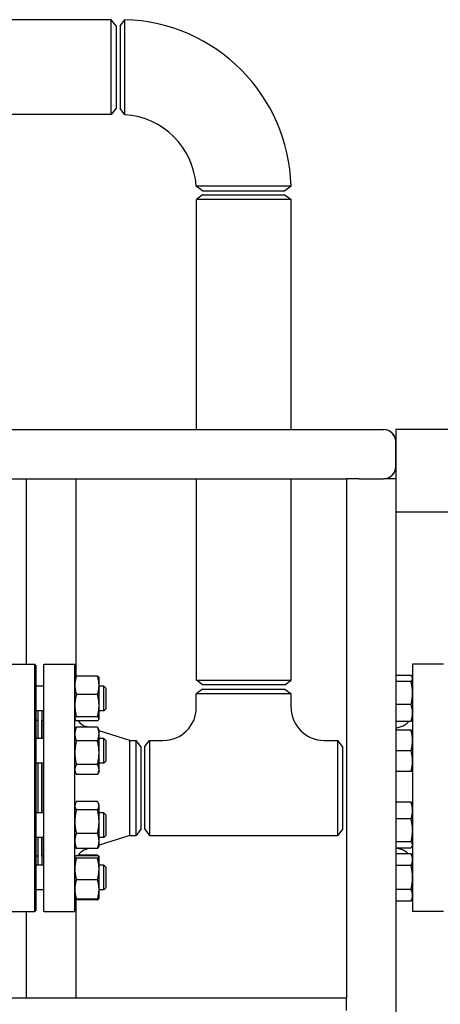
# Model space of a CAD drawing. Header units: inches. Extents: x 18 to 846, y -44 to 561.
# Tile 476 of 637: x 508 to 520, y 277 to 307. Entities that reach past the tile are written whole.
import ezdxf

# ---------------------------------------------------------------- set-up
doc = ezdxf.new("R2010")
doc.units = ezdxf.units.IN
doc.header["$LTSCALE"] = 24
doc.header["$MEASUREMENT"] = 0
doc.layers.add('Visible (ANSI)', color=7, linetype='Continuous', lineweight=30)

msp = doc.modelspace()

# ---------------------------------------------------------------- linework, layer by layer
at = {"layer": 'Visible (ANSI)'}
for p, q in [((510.41456, 306.884), (473.5773, 306.884)), ((510.41456, 304.009), (510.41456, 306.884)), ((510.55843, 306.6965), (510.41456, 306.884)), ((510.68343, 306.699), (510.8258, 306.88455)), ((510.55843, 306.6965), (510.55843, 304.1965)), ((510.68343, 306.6989), (510.68343, 304.194)), ((510.55843, 304.1965), (510.41456, 304.009)), ((510.82575, 304.00211), (510.68343, 304.194)), ((510.41456, 304.009), (473.5773, 304.009)), ((513.18093, 301.6965), (512.98904, 301.83882)), ((513.18093, 301.6965), (515.68583, 301.6965)), ((515.87148, 301.83888), (515.68593, 301.6965)), ((513.18343, 301.5715), (512.99593, 301.42763)), ((515.87093, 301.42763), (512.99593, 301.42763)), ((512.99593, 294.4565), (512.99593, 301.42763)), ((513.18343, 301.5715), (515.68343, 301.5715)), ((515.68343, 301.5715), (515.87093, 301.42763)), ((515.87093, 294.4565), (515.87093, 301.42763)), ((444.10543, 294.4565), (518.67136, 294.4565)), ((518.67136, 294.4565), (518.67843, 294.4565)), ((519.05343, 294.4565), (519.05343, 294.0815)), ((528.05343, 294.4565), (519.05343, 294.4565)), ((519.04636, 294.0815), (519.04636, 293.3315)), ((519.05343, 293.3315), (519.05343, 294.0815)), ((519.05343, 293.3315), (519.05343, 292.9565)), ((489.42843, 292.9565), (517.55343, 292.9565)), ((507.83468, 292.9565), (507.83468, 287.3315)), ((509.33468, 292.9565), (509.33468, 286.95921)), ((512.99593, 286.85038), (512.99593, 292.9565)), ((515.87093, 286.85038), (515.87093, 292.9565)), ((517.55343, 292.9565), (517.55343, 277.2065)), ((517.92843, 292.9565), (517.55343, 292.9565)), ((517.92843, 292.9565), (518.67843, 292.9565)), ((519.05343, 292.9565), (518.67843, 292.9565)), ((519.05343, 292.9565), (519.05343, 257.2065)), ((519.05343, 291.9565), (528.05343, 291.9565)), ((507.18343, 287.3315), (508.08968, 287.3315)), ((508.08968, 279.8315), (508.08968, 287.3315)), ((508.12093, 287.30025), (508.08968, 287.3315)), ((508.36843, 279.8315), (508.36843, 287.3315)), ((508.36843, 287.3315), (509.30843, 287.3315)), ((509.30843, 279.8315), (509.30843, 287.3315)), ((519.55843, 287.3315), (519.55843, 279.8315)), ((520.49843, 287.3315), (519.55843, 287.3315)), ((508.12093, 287.30025), (508.12093, 279.86275)), ((509.30843, 286.92271), (509.31258, 286.93161)), ((509.99734, 286.97419), (509.35352, 286.97419)), ((510.04243, 286.92271), (510.03828, 286.93161)), ((510.04243, 286.6962), (510.04243, 286.92271)), ((512.99593, 286.85038), (515.87093, 286.85038)), ((513.18343, 286.7065), (512.99593, 286.85038)), ((515.68343, 286.7065), (515.87093, 286.85038)), ((519.51334, 286.9948), (519.05343, 286.9948)), ((519.51334, 286.80802), (519.05343, 286.80802)), ((519.55843, 286.92271), (519.54815, 286.94476)), ((508.36843, 286.67271), (508.12093, 286.67271)), ((509.99734, 286.41822), (509.35352, 286.41822)), ((510.04243, 286.07998), (510.04243, 286.6962)), ((510.18343, 286.67271), (510.04243, 286.67271)), ((510.18343, 285.92271), (510.18343, 286.67271)), ((510.24593, 286.61021), (510.18343, 286.67271)), ((510.24593, 286.61021), (510.24593, 285.98521)), ((513.18093, 286.5815), (512.99343, 286.43763)), ((515.87343, 286.43763), (512.99343, 286.43763)), ((512.99343, 286.0215), (512.99343, 286.43763)), ((513.18093, 286.5815), (515.68593, 286.5815)), ((515.68343, 286.7065), (513.18343, 286.7065)), ((515.68593, 286.5815), (515.87343, 286.43763)), ((515.87343, 286.0215), (515.87343, 286.43763)), ((508.36843, 285.92271), (508.12093, 285.92271)), ((508.18343, 285.92271), (508.18343, 285.08159)), ((508.30343, 285.92271), (508.30343, 285.08159)), ((510.04243, 285.68148), (510.04243, 286.07998)), ((510.18343, 285.92271), (510.04243, 285.92271)), ((510.24593, 285.98521), (510.18343, 285.92271)), ((519.51334, 286.11092), (519.05343, 286.11092)), ((508.12093, 285.6415), (508.18343, 285.6415)), ((508.30843, 285.5215), (508.30343, 285.5215)), ((508.30843, 285.08159), (508.30843, 285.6415)), ((508.30843, 285.6415), (508.36843, 285.6415)), ((509.30843, 285.67271), (509.31258, 285.66381)), ((509.99734, 285.74174), (509.35352, 285.74174)), ((509.99734, 285.62123), (509.35352, 285.62123)), ((510.04243, 285.67271), (510.03828, 285.66381)), ((510.04243, 285.67271), (510.04243, 285.68148)), ((519.51334, 285.60061), (519.05343, 285.60061)), ((519.55843, 285.67271), (519.54815, 285.65066)), ((509.30843, 285.33159), (509.33755, 285.39405)), ((509.99734, 285.42509), (509.35352, 285.42509)), ((509.70754, 285.42509), (509.65745, 285.44095)), ((510.04243, 285.33159), (510.0133, 285.39405)), ((510.04243, 285.21613), (510.04243, 285.33159)), ((510.98176, 285.0215), (510.04243, 285.31902)), ((510.04243, 284.64791), (510.04243, 285.21613)), ((519.05343, 285.39155), (519.2094, 285.44095)), ((519.51334, 285.33159), (519.05343, 285.33159)), ((508.36843, 285.08159), (508.12093, 285.08159)), ((509.99734, 285.00716), (509.35352, 285.00716)), ((510.18343, 285.08159), (510.04243, 285.08159)), ((510.18343, 284.33159), (510.18343, 285.08159)), ((510.24593, 285.01909), (510.18343, 285.08159)), ((510.24593, 285.01909), (510.24593, 284.39409)), ((510.98176, 282.1415), (510.98176, 285.0215)), ((510.98176, 285.0215), (511.16456, 285.0215)), ((511.16456, 282.1415), (511.16456, 285.0215)), ((511.30843, 284.834), (511.16456, 285.0215)), ((511.43343, 284.834), (511.5773, 285.0215)), ((511.5773, 285.0215), (511.5773, 282.1415)), ((511.5773, 285.0215), (511.99343, 285.0215)), ((516.87343, 285.0215), (517.28956, 285.0215)), ((517.28956, 282.1415), (517.28956, 285.0215)), ((517.43343, 284.834), (517.28956, 285.0215)), ((510.04243, 284.13838), (510.04243, 284.64791)), ((511.30843, 284.834), (511.30843, 282.329)), ((511.43343, 282.329), (511.43343, 284.834)), ((517.43343, 284.834), (517.43343, 282.329)), ((519.51334, 284.70659), (519.05343, 284.70659)), ((508.36843, 284.33159), (508.12093, 284.33159)), ((508.18343, 284.33159), (508.18343, 282.83141)), ((508.30343, 284.33159), (508.30343, 282.83141)), ((508.30843, 282.83141), (508.30843, 284.33159)), ((510.18343, 284.33159), (510.04243, 284.33159)), ((510.24593, 284.39409), (510.18343, 284.33159)), ((509.30843, 284.08159), (509.33755, 284.01913)), ((509.99734, 284.28866), (509.35352, 284.28866)), ((510.04243, 284.08159), (510.0133, 284.01913)), ((510.04243, 284.08159), (510.04243, 284.13838)), ((519.51334, 284.08159), (519.05343, 284.08159)), ((509.99734, 283.98809), (509.35352, 283.98809)), ((509.99734, 283.16797), (509.35352, 283.16797)), ((519.51334, 283.15351), (519.05343, 283.15351)), ((508.36843, 282.83141), (508.12093, 282.83141)), ((509.30843, 283.08141), (509.32791, 283.12318)), ((509.99734, 282.91655), (509.35352, 282.91655)), ((510.04243, 283.08141), (510.02295, 283.12318)), ((510.04243, 283.04226), (510.04243, 283.08141)), ((510.04243, 282.56078), (510.04243, 283.04226)), ((510.18343, 282.83141), (510.04243, 282.83141)), ((510.18343, 282.08141), (510.18343, 282.83141)), ((510.24593, 282.76891), (510.18343, 282.83141)), ((519.55843, 283.08141), (519.54815, 283.10346)), ((510.04243, 281.97493), (510.04243, 282.56078)), ((510.24593, 282.76891), (510.24593, 282.14391)), ((519.51334, 282.6432), (519.05343, 282.6432)), ((511.30843, 282.329), (511.16456, 282.1415)), ((511.43343, 282.329), (511.5773, 282.1415)), ((517.43343, 282.329), (517.28956, 282.1415)), ((508.36843, 282.08141), (508.12093, 282.08141)), ((508.18343, 282.08141), (508.18343, 281.2403)), ((508.30343, 282.08141), (508.30343, 281.2403)), ((508.30843, 281.5215), (508.30843, 282.08141)), ((509.99734, 282.205), (509.35352, 282.205)), ((510.98176, 282.1415), (510.04243, 281.84398)), ((510.18343, 282.08141), (510.04243, 282.08141)), ((510.04243, 281.83141), (510.04243, 281.97493)), ((510.24593, 282.14391), (510.18343, 282.08141)), ((510.98176, 282.1415), (511.16456, 282.1415)), ((511.5773, 282.1415), (517.28956, 282.1415)), ((519.51334, 281.9461), (519.05343, 281.9461)), ((508.30843, 281.6415), (508.30343, 281.6415)), ((509.30843, 281.83141), (509.32791, 281.78964)), ((509.99734, 281.74486), (509.35352, 281.74486)), ((509.72946, 281.74486), (509.65745, 281.72205)), ((510.04243, 281.83141), (510.02295, 281.78964)), ((519.51334, 281.75932), (519.05343, 281.75932)), ((519.09175, 281.75932), (519.2094, 281.72205)), ((519.55843, 281.83141), (519.54815, 281.80937)), ((508.12093, 281.5215), (508.18343, 281.5215)), ((508.30843, 281.5215), (508.36843, 281.5215)), ((509.30843, 281.4903), (509.30972, 281.49307)), ((509.99734, 281.52142), (509.35352, 281.52142)), ((509.99734, 281.45366), (509.35352, 281.45366)), ((509.99734, 281.54178), (509.40575, 281.54178)), ((510.04114, 281.49307), (510.03828, 281.4992)), ((510.04243, 281.4903), (510.04114, 281.49307)), ((510.04243, 281.48754), (510.04243, 281.4903)), ((510.04243, 281.1256), (510.04243, 281.48754)), ((519.51334, 281.58698), (519.05343, 281.58698)), ((519.55843, 281.4903), (519.51334, 281.58698)), ((508.36843, 281.2403), (508.12093, 281.2403)), ((510.18343, 281.2403), (510.04243, 281.2403)), ((510.04243, 280.50336), (510.04243, 281.1256)), ((510.18343, 280.4903), (510.18343, 281.2403)), ((510.24593, 281.1778), (510.18343, 281.2403)), ((510.24593, 281.1778), (510.24593, 280.5528)), ((519.51334, 281.22614), (519.05343, 281.22614)), ((509.99734, 280.79754), (509.35352, 280.79754)), ((508.36843, 280.4903), (508.12093, 280.4903)), ((510.04243, 280.2403), (510.04243, 280.50336)), ((510.18343, 280.4903), (510.04243, 280.4903)), ((510.24593, 280.5528), (510.18343, 280.4903)), ((519.51334, 280.50445), (519.05343, 280.50445)), ((509.30843, 280.2403), (509.30972, 280.23752)), ((509.30972, 280.23752), (509.31258, 280.2314)), ((509.33468, 280.20379), (509.33468, 277.2065)), ((509.99734, 280.20918), (509.35352, 280.20918)), ((509.99734, 280.18882), (509.35352, 280.18882)), ((510.04114, 280.23752), (510.03828, 280.2314)), ((510.04243, 280.2403), (510.04114, 280.23752)), ((519.51334, 280.14361), (519.05343, 280.14361)), ((519.55843, 280.2403), (519.51334, 280.14361)), ((508.12093, 279.86275), (508.08968, 279.8315)), ((507.18343, 279.8315), (508.08968, 279.8315)), ((507.83468, 279.8315), (507.83468, 277.2065)), ((508.36843, 279.8315), (509.30843, 279.8315)), ((520.49843, 279.8315), (519.55843, 279.8315)), ((517.55343, 277.2065), (489.42843, 277.2065)), ((517.55343, 276.8315), (517.55343, 277.2065))]:
    msp.add_line(p, q, dxfattribs=at)
for centre, radius, start, end in [((510.68343, 301.6965), 5.19, 1.571968, 88.428032), ((510.68343, 301.6965), 2.31, 3.532272, 86.467728), ((518.67136, 294.0815), 0.375, 0, 90), ((518.67843, 294.0815), 0.375, 0, 90), ((518.67136, 293.3315), 0.375, 270, 0), ((518.67843, 293.3315), 0.375, 270, 0), ((511.99343, 286.0215), 1, 270, 0), ((516.87343, 286.0215), 1, 180, 270), ((509.80843, 285.91762), 0.5, 216.354251, 252.425284), ((519.05843, 285.91762), 0.5, 287.574716, 320.653371), ((509.80843, 281.24539), 0.5, 107.574716, 146.49188), ((519.05843, 281.24539), 0.5, 43.093605, 72.425284)]:
    msp.add_arc(centre, radius, start, end, dxfattribs=at)
for points, knots in [([(510.82575, 304.00211), (510.82575, 304.00211), (510.82575, 304.02384), (510.82577, 304.12316), (510.82578, 304.2174), (510.8258, 304.46422), (510.8258, 304.61608), (510.82581, 304.96896), (510.82582, 305.17293), (510.82582, 305.58363), (510.82582, 305.79012), (510.82581, 306.17749), (510.82581, 306.35684), (510.82581, 306.64508), (510.82581, 306.75403), (510.8258, 306.86194), (510.8258, 306.88435), (510.8258, 306.88443)], [-3.14159265, -3.14159265, -3.14159265, -3.14159265, -2.84306953, -2.84306953, -2.44315297, -2.44315297, -2.04730492, -2.04730492, -1.61773044, -1.61773044, -1.1908901, -1.1908901, -0.74775686, -0.74775686, -0.30609723, -0.30609723, 0, 0, 0, 0]), ([(515.87136, 301.83888), (515.87127, 301.83888), (515.84887, 301.83888), (515.74096, 301.83888), (515.63201, 301.83888), (515.34376, 301.83888), (515.16442, 301.83889), (514.77705, 301.83889), (514.57056, 301.83889), (514.15986, 301.83889), (513.95589, 301.83889), (513.60301, 301.83888), (513.45115, 301.83887), (513.20432, 301.83885), (513.11009, 301.83884), (513.01077, 301.83883), (512.98904, 301.83882), (512.98904, 301.83882)], [0, 0, 0, 0, 0.30609723, 0.30609723, 0.74775686, 0.74775686, 1.1908901, 1.1908901, 1.61773044, 1.61773044, 2.04730492, 2.04730492, 2.44315297, 2.44315297, 2.84306953, 2.84306953, 3.14159265, 3.14159265, 3.14159265, 3.14159265])]:
    msp.add_open_spline(points, degree=3, knots=knots, dxfattribs=at)
for points, weights in [([(509.35352, 286.97419), (509.30843, 286.82522), (509.30843, 286.6962)], [1, 1.0379548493, 1]), ([(509.31258, 286.93161), (509.32186, 286.95152), (509.35352, 286.97419)], [1.01611555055, 1.02634702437, 1]), ([(509.99734, 286.97419), (510.02899, 286.95152), (510.03828, 286.93161)], [1, 1.02634702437, 1.01611555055]), ([(510.04243, 286.6962), (510.04243, 286.82522), (509.99734, 286.97419)], [1, 1.0379548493, 1]), ([(519.55843, 286.90141), (519.55843, 286.94476), (519.51334, 286.9948)], [1, 1.0379548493, 1]), ([(519.51334, 286.80802), (519.55843, 286.85807), (519.55843, 286.90141)], [1, 1.0379548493, 1]), ([(519.55843, 286.45947), (519.55843, 286.62123), (519.51334, 286.80802)], [1, 1.0379548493, 1]), ([(509.30843, 286.6962), (509.30843, 286.56719), (509.35352, 286.41822)], [1, 1.0379548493, 1]), ([(509.35352, 286.41822), (509.30843, 286.23696), (509.30843, 286.07998)], [1, 1.0379548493, 1]), ([(509.99734, 286.41822), (510.04243, 286.56719), (510.04243, 286.6962)], [1, 1.0379548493, 1]), ([(510.04243, 286.07998), (510.04243, 286.23696), (509.99734, 286.41822)], [1, 1.0379548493, 1]), ([(519.51334, 286.11092), (519.55843, 286.29771), (519.55843, 286.45947)], [1, 1.0379548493, 1]), ([(509.30843, 286.07998), (509.30843, 285.923), (509.35352, 285.74174)], [1, 1.0379548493, 1]), ([(509.99734, 285.74174), (510.04243, 285.923), (510.04243, 286.07998)], [1, 1.0379548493, 1]), ([(519.55843, 285.85577), (519.55843, 285.97418), (519.51334, 286.11092)], [1, 1.0379548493, 1]), ([(519.51334, 285.60061), (519.55843, 285.73735), (519.55843, 285.85577)], [1, 1.0379548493, 1]), ([(509.35352, 285.74174), (509.30843, 285.70945), (509.30843, 285.68148)], [1, 1.0379548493, 1]), ([(509.30843, 285.68148), (509.30843, 285.65352), (509.35352, 285.62123)], [1, 1.0379548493, 1]), ([(510.04243, 285.68148), (510.04243, 285.70945), (509.99734, 285.74174)], [1, 1.0379548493, 1]), ([(509.99734, 285.62123), (510.04243, 285.65352), (510.04243, 285.68148)], [1, 1.0379548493, 1]), ([(519.54815, 285.65066), (519.53712, 285.627), (519.51334, 285.60061)], [1.01895290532, 1.01965956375, 1]), ([(509.35352, 285.42509), (509.30843, 285.31311), (509.30843, 285.21613)], [1, 1.0379548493, 1]), ([(509.30843, 285.21613), (509.30843, 285.11914), (509.35352, 285.00716)], [1, 1.0379548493, 1]), ([(509.33755, 285.39405), (509.34462, 285.40919), (509.35352, 285.42509)], [1.01175569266, 1.00727059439, 1]), ([(510.04243, 285.21613), (510.04243, 285.31311), (509.99734, 285.42509)], [1, 1.0379548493, 1]), ([(509.99734, 285.42509), (510.00624, 285.40919), (510.0133, 285.39405)], [1, 1.00727059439, 1.01175569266]), ([(509.99734, 285.00716), (510.04243, 285.11914), (510.04243, 285.21613)], [1, 1.0379548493, 1]), ([(519.55843, 285.01909), (519.55843, 285.16412), (519.51334, 285.33159)], [1, 1.0379548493, 1]), ([(519.51334, 285.33159), (519.55843, 285.33159), (519.55843, 285.33159)], [1, 1.0379548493, 1]), ([(509.35352, 285.00716), (509.30843, 284.81464), (509.30843, 284.64791)], [1, 1.0379548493, 1]), ([(510.04243, 284.64791), (510.04243, 284.81464), (509.99734, 285.00716)], [1, 1.0379548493, 1]), ([(519.51334, 284.70659), (519.55843, 284.87406), (519.55843, 285.01909)], [1, 1.0379548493, 1]), ([(509.30843, 284.64791), (509.30843, 284.48118), (509.35352, 284.28866)], [1, 1.0379548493, 1]), ([(509.99734, 284.28866), (510.04243, 284.48118), (510.04243, 284.64791)], [1, 1.0379548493, 1]), ([(519.55843, 284.39409), (519.55843, 284.53912), (519.51334, 284.70659)], [1, 1.0379548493, 1]), ([(519.51334, 284.08159), (519.55843, 284.24906), (519.55843, 284.39409)], [1, 1.0379548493, 1]), ([(509.35352, 284.28866), (509.30843, 284.20812), (509.30843, 284.13838)], [1, 1.0379548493, 1]), ([(509.30843, 284.13838), (509.30843, 284.06863), (509.35352, 283.98809)], [1, 1.0379548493, 1]), ([(510.04243, 284.13838), (510.04243, 284.20812), (509.99734, 284.28866)], [1, 1.0379548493, 1]), ([(509.99734, 283.98809), (510.04243, 284.06863), (510.04243, 284.13838)], [1, 1.0379548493, 1]), ([(519.55843, 284.08159), (519.55843, 284.08159), (519.51334, 284.08159)], [1, 1.0379548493, 1]), ([(509.35352, 283.16797), (509.30843, 283.1006), (509.30843, 283.04226)], [1, 1.0379548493, 1]), ([(510.04243, 283.04226), (510.04243, 283.1006), (509.99734, 283.16797)], [1, 1.0379548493, 1]), ([(519.55843, 282.89835), (519.55843, 283.01677), (519.51334, 283.15351)], [1, 1.0379548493, 1]), ([(519.51334, 283.15351), (519.53712, 283.12712), (519.54815, 283.10346)], [1, 1.01965956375, 1.01895290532]), ([(509.30843, 283.04226), (509.30843, 282.98392), (509.35352, 282.91655)], [1, 1.0379548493, 1]), ([(509.35352, 282.91655), (509.30843, 282.72589), (509.30843, 282.56078)], [1, 1.0379548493, 1]), ([(509.99734, 282.91655), (510.04243, 282.98392), (510.04243, 283.04226)], [1, 1.0379548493, 1]), ([(510.04243, 282.56078), (510.04243, 282.72589), (509.99734, 282.91655)], [1, 1.0379548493, 1]), ([(519.51334, 282.6432), (519.55843, 282.77994), (519.55843, 282.89835)], [1, 1.0379548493, 1]), ([(509.30843, 282.56078), (509.30843, 282.39566), (509.35352, 282.205)], [1, 1.0379548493, 1]), ([(509.99734, 282.205), (510.04243, 282.39566), (510.04243, 282.56078)], [1, 1.0379548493, 1]), ([(519.55843, 282.29465), (519.55843, 282.45641), (519.51334, 282.6432)], [1, 1.0379548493, 1]), ([(519.51334, 281.9461), (519.55843, 282.13289), (519.55843, 282.29465)], [1, 1.0379548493, 1]), ([(509.35352, 282.205), (509.30843, 282.08171), (509.30843, 281.97493)], [1, 1.0379548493, 1]), ([(509.30843, 281.97493), (509.30843, 281.86815), (509.35352, 281.74486)], [1, 1.0379548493, 1]), ([(510.04243, 281.97493), (510.04243, 282.08171), (509.99734, 282.205)], [1, 1.0379548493, 1]), ([(509.99734, 281.74486), (510.04243, 281.86815), (510.04243, 281.97493)], [1, 1.0379548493, 1]), ([(519.55843, 281.85271), (519.55843, 281.89605), (519.51334, 281.9461)], [1, 1.0379548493, 1]), ([(509.35352, 281.74486), (509.33793, 281.76814), (509.32791, 281.78964)], [1, 1.01279805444, 1.01696531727]), ([(510.02295, 281.78964), (510.01292, 281.76814), (509.99734, 281.74486)], [1.01696531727, 1.01279805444, 1]), ([(519.51334, 281.75932), (519.55843, 281.80937), (519.55843, 281.85271)], [1, 1.0379548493, 1]), ([(509.35352, 281.52142), (509.30843, 281.50326), (509.30843, 281.48754)], [1, 1.0379548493, 1]), ([(509.30843, 281.48754), (509.30843, 281.47181), (509.35352, 281.45366)], [1, 1.0379548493, 1]), ([(509.35352, 281.45366), (509.30843, 281.27785), (509.30843, 281.1256)], [1, 1.0379548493, 1]), ([(510.00414, 281.51859), (510.00089, 281.53006), (509.99734, 281.54178)], [1.00532800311, 1.00288298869, 1]), ([(509.99734, 281.54178), (510.02899, 281.51911), (510.03828, 281.4992)], [1, 1.02634702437, 1.01611555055]), ([(510.04243, 281.48754), (510.04243, 281.50326), (509.99734, 281.52142)], [1, 1.0379548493, 1]), ([(509.99734, 281.45366), (510.04243, 281.47181), (510.04243, 281.48754)], [1, 1.0379548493, 1]), ([(510.04243, 281.1256), (510.04243, 281.27785), (509.99734, 281.45366)], [1, 1.0379548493, 1]), ([(519.55843, 281.40656), (519.55843, 281.4903), (519.51334, 281.58698)], [1, 1.0379548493, 1]), ([(519.51334, 281.22614), (519.55843, 281.32283), (519.55843, 281.40656)], [1, 1.0379548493, 1]), ([(509.30843, 281.1256), (509.30843, 280.97334), (509.35352, 280.79754)], [1, 1.0379548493, 1]), ([(509.99734, 280.79754), (510.04243, 280.97334), (510.04243, 281.1256)], [1, 1.0379548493, 1]), ([(519.55843, 280.8653), (519.55843, 281.03276), (519.51334, 281.22614)], [1, 1.0379548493, 1]), ([(509.35352, 280.79754), (509.30843, 280.63989), (509.30843, 280.50336)], [1, 1.0379548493, 1]), ([(510.04243, 280.50336), (510.04243, 280.63989), (509.99734, 280.79754)], [1, 1.0379548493, 1]), ([(519.51334, 280.50445), (519.55843, 280.69783), (519.55843, 280.8653)], [1, 1.0379548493, 1]), ([(509.30843, 280.50336), (509.30843, 280.36683), (509.35352, 280.20918)], [1, 1.0379548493, 1]), ([(509.99734, 280.20918), (510.04243, 280.36683), (510.04243, 280.50336)], [1, 1.0379548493, 1]), ([(519.55843, 280.32403), (519.55843, 280.40776), (519.51334, 280.50445)], [1, 1.0379548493, 1]), ([(509.35352, 280.20918), (509.31587, 280.22434), (509.30972, 280.23752)], [1, 1.0314924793, 1.01072411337]), ([(509.31094, 280.23533), (509.31885, 280.21364), (509.35352, 280.18882)], [1.01375847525, 1.02892942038, 1]), ([(510.04114, 280.23752), (510.03499, 280.22434), (509.99734, 280.20918)], [1.01072411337, 1.0314924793, 1]), ([(509.99734, 280.18882), (510.03201, 280.21364), (510.03991, 280.23533)], [1, 1.02892942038, 1.01375847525]), ([(519.51334, 280.14361), (519.55843, 280.2403), (519.55843, 280.32403)], [1, 1.0379548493, 1])]:
    msp.add_rational_spline(points, weights, degree=2, dxfattribs=at)

doc.saveas('drawing.dxf')
